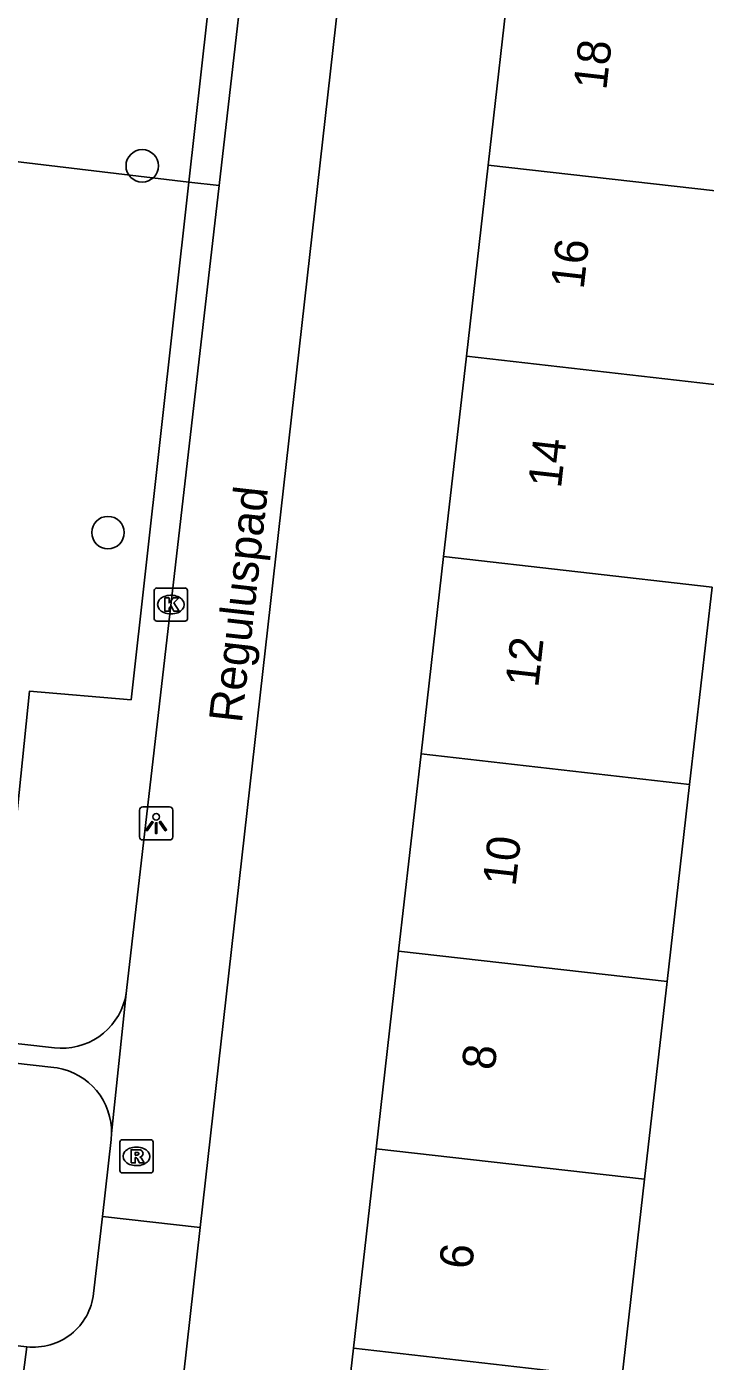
# Model space of a CAD drawing. Extents: x 161928 to 163055, y 386475 to 387428.
# Drawn here: x 162157.51 to 162177.94, y 386868.92 to 386909.12 of the extents above; entities that cross this region are included whole.
import ezdxf

# ---------------------------------------------------------------- set-up
doc = ezdxf.new("R2010")
doc.units = 0
for name, color, linetype in [('IMGEO_Boom', 7, 'Continuous'), ('IMGEO_Groenvoorziening', 7, 'Continuous'), ('IMGEO_Kolk', 7, 'Continuous'), ('IMGEO_Lichtpunt', 7, 'Continuous'), ('IMGEO_Openbare_ruimte_label', 7, 'Continuous'), ('IMGEO_Pand', 7, 'Continuous'), ('IMGEO_Pand_nummerreeks', 7, 'Continuous'), ('IMGEO_Rijbaan_lokaal_open', 7, 'Continuous'), ('IMGEO_Rioolput', 7, 'Continuous'), ('IMGEO_Voetpad_open', 7, 'Continuous')]:
    doc.layers.add(name, color=color, linetype=linetype)

msp = doc.modelspace()

# ---------------------------------------------------------------- linework, layer by layer
at = {"layer": 'IMGEO_Boom'}
for centre in [(162160.984, 386904.931), (162159.952, 386893.882)]:
    msp.add_circle(centre, 0.489, dxfattribs=at)
at = {"layer": 'IMGEO_Groenvoorziening'}
for points in [[(162163.488, 386914.329), (162162.387, 386904.444)], [(162148.998, 386906.039), (162162.387, 386904.444)], [(162162.387, 386904.444), (162160.649, 386888.845), (162157.588, 386889.1), (162156.805, 386881.426), (162152.206, 386882.013), (162151.904, 386879.625), (162148.215, 386879.856), (162148.652, 386883.397)], [(162162.387, 386904.444), (162163.299, 386904.335)]]:
    msp.add_lwpolyline(points, dxfattribs=at)
at = {"layer": 'IMGEO_Kolk'}
for p, q in [((162161.346, 386891.287), (162161.346, 386892.139)), ((162161.421, 386892.213), (162162.273, 386892.213)), ((162162.347, 386892.139), (162162.347, 386891.287)), ((162161.834, 386891.993), (162161.859, 386891.993)), ((162162.273, 386891.213), (162161.421, 386891.213)), ((162161.857, 386891.433), (162161.832, 386891.433))]:
    msp.add_line(p, q, dxfattribs=at)
for points in [[(162161.346, 386891.287), (162161.346, 386892.139)], [(162161.421, 386892.213), (162162.273, 386892.213)], [(162162.347, 386892.139), (162162.347, 386891.287)], [(162161.667, 386891.913), (162161.79, 386891.913), (162161.79, 386891.762), (162161.92, 386891.913), (162162.084, 386891.913), (162161.938, 386891.762), (162162.091, 386891.513), (162161.939, 386891.513), (162161.854, 386891.677), (162161.79, 386891.61), (162161.79, 386891.513), (162161.667, 386891.513), (162161.667, 386891.913)], [(162162.273, 386891.213), (162161.421, 386891.213)]]:
    msp.add_lwpolyline(points, dxfattribs=at)
for centre, start, end in [((162161.423, 386892.137), 91.552, 178.448), ((162161.423, 386892.137), 91.552, 178.448), ((162162.271, 386892.137), 1.552, 88.448), ((162162.271, 386892.137), 1.552, 88.448), ((162161.423, 386891.289), 181.552, 268.448), ((162161.423, 386891.289), 181.552, 268.448), ((162162.271, 386891.289), 271.552, 358.448), ((162162.271, 386891.289), 271.552, 358.448)]:
    msp.add_arc(centre, 0.0765, start, end, dxfattribs=at)
for centre, major_axis, ratio, start_param, end_param in [((162161.833, 386891.713), (-0.387, 0.002), 0.722429, 4.712389, 7.853982), ((162161.858, 386891.713), (-0.39, 0.002), 0.717154, 1.570796, 4.712389)]:
    msp.add_ellipse(centre, major_axis=major_axis, ratio=ratio, start_param=start_param, end_param=end_param, dxfattribs=at)
at = {"layer": 'IMGEO_Lichtpunt'}
for p, q in [((162161.807, 386885.618), (162160.999, 386885.618)), ((162161.807, 386885.618), (162160.999, 386885.618)), ((162160.905, 386885.523), (162160.905, 386884.716)), ((162160.905, 386885.523), (162160.905, 386884.716)), ((162161.901, 386884.716), (162161.901, 386885.523)), ((162161.901, 386884.716), (162161.901, 386885.523)), ((162160.999, 386884.622), (162161.807, 386884.622)), ((162160.999, 386884.622), (162161.807, 386884.622))]:
    msp.add_line(p, q, dxfattribs=at)
for points in [[(162161.279, 386885.187), (162161.318, 386885.159), (162161.13, 386884.897), (162161.092, 386884.924), (162161.279, 386885.187)], [(162161.491, 386885.159), (162161.529, 386885.186), (162161.716, 386884.924), (162161.677, 386884.896), (162161.491, 386885.159)], [(162161.381, 386885.139), (162161.428, 386885.139), (162161.428, 386884.817), (162161.381, 386884.817), (162161.381, 386885.139)]]:
    msp.add_lwpolyline(points, dxfattribs=at)
msp.add_circle((162161.404, 386885.321), 0.0994, dxfattribs=at)
for centre, start, end in [((162160.999, 386885.523), 90, 180), ((162160.999, 386885.523), 90, 180), ((162161.807, 386885.523), 0, 90), ((162161.807, 386885.523), 0, 90), ((162160.999, 386884.716), 180, 270), ((162160.999, 386884.716), 180, 270), ((162161.807, 386884.716), 270, 0), ((162161.807, 386884.716), 270, 360)]:
    msp.add_arc(centre, 0.0946, start, end, dxfattribs=at)
at = {"layer": 'IMGEO_Pand'}
for points in [[(162172.097, 386911.072), (162171.4, 386904.956)], [(162171.4, 386904.956), (162170.745, 386899.199)], [(162179.488, 386904.034), (162171.4, 386904.956)], [(162170.745, 386899.199), (162170.057, 386893.164)], [(162170.745, 386899.199), (162178.833, 386898.277)], [(162170.057, 386893.164), (162169.38, 386887.214)], [(162178.145, 386892.243), (162170.057, 386893.164)], [(162177.468, 386886.293), (162178.145, 386892.243)], [(162169.38, 386887.214), (162168.703, 386881.276)], [(162169.38, 386887.214), (162177.468, 386886.293)], [(162176.791, 386880.355), (162177.468, 386886.293)], [(162168.703, 386881.276), (162168.025, 386875.319)], [(162168.703, 386881.276), (162176.791, 386880.355)], [(162176.113, 386874.398), (162176.791, 386880.355)], [(162168.025, 386875.319), (162167.341, 386869.313)], [(162176.113, 386874.398), (162168.025, 386875.319)], [(162175.429, 386868.392), (162176.113, 386874.398)], [(162167.341, 386869.313), (162166.661, 386863.341)], [(162167.341, 386869.313), (162175.429, 386868.392)]]:
    msp.add_lwpolyline(points, dxfattribs=at)
at = {"layer": 'IMGEO_Rijbaan_lokaal_open'}
for points in [[(162098.436, 386884.38), (162099.659, 386884.244), (162108.615, 386883.376), (162158.322, 386877.766), (162158.42, 386877.752), (162158.591, 386877.716), (162158.759, 386877.665), (162158.921, 386877.599), (162159.077, 386877.519), (162159.225, 386877.425), (162159.363, 386877.318), (162159.492, 386877.199), (162159.61, 386877.07), (162159.716, 386876.93), (162159.808, 386876.781), (162159.887, 386876.625), (162159.952, 386876.462), (162160.002, 386876.295), (162160.037, 386876.123), (162160.056, 386875.949), (162160.06, 386875.774)], [(162160.06, 386875.774), (162160.048, 386875.599), (162159.784, 386873.278)], [(162159.784, 386873.278), (162159.519, 386870.956)], [(162149.321, 386870.281), (162157.505, 386869.353)]]:
    msp.add_lwpolyline(points, dxfattribs=at)
msp.add_arc((162157.711, 386871.161), 1.819, 263.4939, 353.5407, dxfattribs=at)
at = {"layer": 'IMGEO_Rioolput'}
for p, q in [((162160.386, 386875.59), (162161.238, 386875.59)), ((162160.311, 386874.664), (162160.311, 386875.516)), ((162160.799, 386875.37), (162160.824, 386875.37)), ((162161.312, 386875.516), (162161.312, 386874.664)), ((162160.822, 386874.81), (162160.797, 386874.81)), ((162161.238, 386874.59), (162160.386, 386874.59))]:
    msp.add_line(p, q, dxfattribs=at)
for points in [[(162160.386, 386875.59), (162161.238, 386875.59)], [(162160.311, 386874.664), (162160.311, 386875.516)], [(162160.9, 386875.288), (162160.648, 386875.29), (162160.648, 386874.89)], [(162160.826, 386875.209), (162160.772, 386875.209), (162160.772, 386875.128)], [(162160.772, 386875.128), (162160.824, 386875.128)], [(162161.312, 386875.516), (162161.312, 386874.664)], [(162160.648, 386874.89), (162160.772, 386874.89), (162160.772, 386875.052), (162160.783, 386875.052)], [(162160.83, 386875.023), (162160.901, 386874.89), (162161.041, 386874.89), (162160.976, 386875.016)], [(162161.238, 386874.59), (162160.386, 386874.59)]]:
    msp.add_lwpolyline(points, dxfattribs=at)
for centre, radius, start, end in [((162160.388, 386875.514), 0.0765, 91.552, 178.448), ((162160.388, 386875.514), 0.0765, 91.552, 178.448), ((162161.236, 386875.514), 0.0765, 1.552, 88.448), ((162161.236, 386875.514), 0.0765, 1.552, 88.448), ((162160.808, 386875.317), 0.19, 274.7715, 282.9687), ((162160.832, 386875.113), 0.0964, 77.0061, 93.1865), ((162160.846, 386875.17), 0.0378, 276.6634, 79.6772), ((162160.899, 386875.178), 0.109, 350.3612, 89.416), ((162160.897, 386875.178), 0.112, 277.5842, 350.9817), ((162160.782, 386874.999), 0.0533, 26.0293, 88.6989), ((162160.881, 386874.963), 0.108, 29.5134, 73.7905), ((162160.388, 386874.666), 0.0765, 181.552, 268.448), ((162160.388, 386874.666), 0.0765, 181.552, 268.448), ((162161.236, 386874.666), 0.0765, 271.552, 358.448), ((162161.236, 386874.666), 0.0765, 271.552, 358.448)]:
    msp.add_arc(centre, radius, start, end, dxfattribs=at)
for centre, major_axis, ratio, start_param, end_param in [((162160.798, 386875.09), (-0.387, 0.002), 0.722429, 4.712389, 7.853982), ((162160.823, 386875.09), (-0.39, 0.002), 0.717154, 1.570796, 4.712389)]:
    msp.add_ellipse(centre, major_axis=major_axis, ratio=ratio, start_param=start_param, end_param=end_param, dxfattribs=at)
at = {"layer": 'IMGEO_Voetpad_open'}
for points in [[(162162.731, 386872.945), (162167.991, 386919.646)], [(162163.299, 386904.335), (162164.435, 386914.228)], [(162163.299, 386904.335), (162160.514, 386880.088), (162160.501, 386879.997)], [(162160.501, 386879.997), (162160.465, 386879.824), (162160.414, 386879.656), (162160.348, 386879.493), (162160.268, 386879.337), (162160.173, 386879.188), (162160.067, 386879.048), (162159.948, 386878.919), (162159.817, 386878.8), (162159.677, 386878.694), (162159.528, 386878.601), (162159.371, 386878.521), (162159.208, 386878.456), (162159.04, 386878.405), (162158.867, 386878.37), (162158.692, 386878.35), (162158.517, 386878.346), (162158.341, 386878.358), (162147.868, 386879.535)], [(162160.501, 386879.997), (162160.06, 386875.774)], [(162159.784, 386873.278), (162162.731, 386872.945)], [(162160.799, 386855.786), (162162.731, 386872.945)], [(162157.505, 386869.353), (162156.814, 386864.022)]]:
    msp.add_lwpolyline(points, dxfattribs=at)

# ---------------------------------------------------------------- texts
at = {"layer": 'IMGEO_Openbare_ruimte_label'}
msp.add_text('Reguluspad', height=1, rotation=83.6282, dxfattribs=at).set_placement((162163.981, 386888.124))
at = {"layer": 'IMGEO_Pand_nummerreeks'}
for s, p in [('18', (162174.957, 386907.193)), ('16', (162174.274, 386901.192)), ('14', (162173.591, 386895.195)), ('12', (162172.906, 386889.194)), ('10', (162172.224, 386883.203)), ('8', (162171.593, 386877.663)), ('6', (162170.91, 386871.662))]:
    msp.add_text(s, height=1, rotation=83.5022, dxfattribs=at).set_placement(p)

doc.saveas('drawing.dxf')
